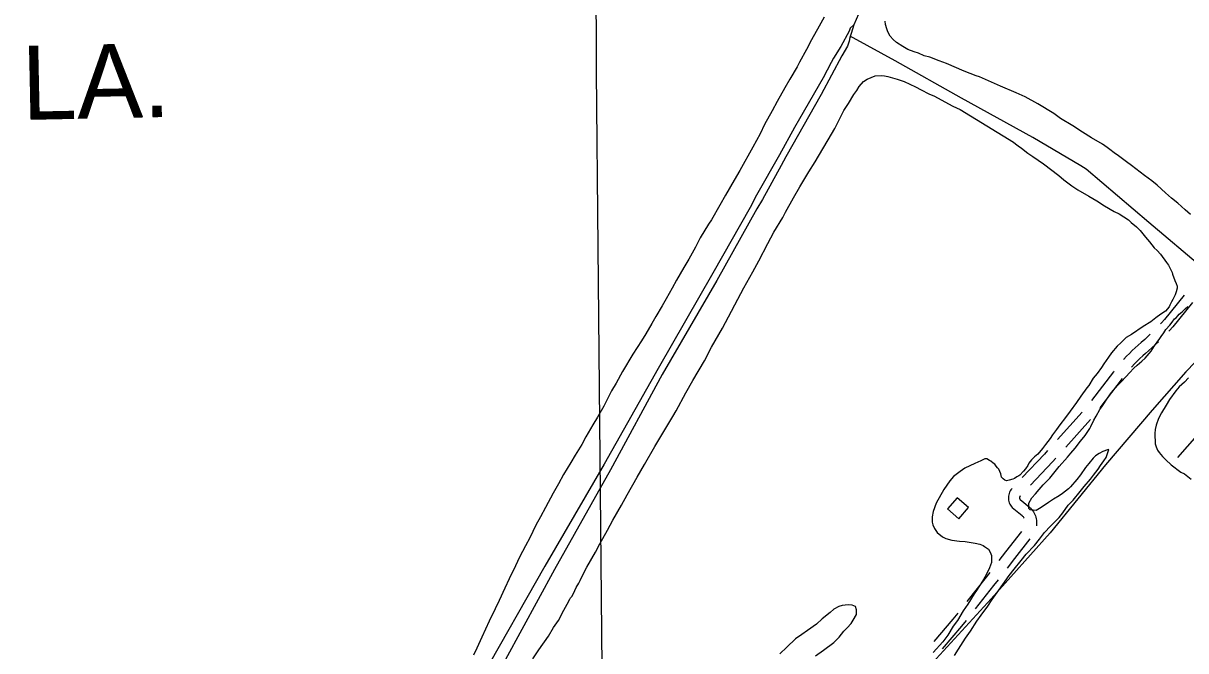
# Model space of a CAD drawing. Extents: x 3598634 to 3636690, y 517270 to 542944.
# Drawn here: x 3622373 to 3625513, y 526042 to 527737 of the extents above; entities that cross this region are included whole.
import ezdxf

# ---------------------------------------------------------------- set-up
doc = ezdxf.new("R2010")
doc.units = 0
for name, color, linetype in [('V-BLDG-OTLN', 7, 'Continuous'), ('V-GRID-MAJR', 7, 'Continuous'), ('V-ROAD-CNTR', 7, 'Continuous'), ('V-SITE-VEGE', 7, 'Continuous'), ('V-TOPO-GNAM-IDEN', 7, 'Continuous'), ('V-TOPO-SHOR', 7, 'Continuous')]:
    doc.layers.add(name, color=color, linetype=linetype)

msp = doc.modelspace()

# ---------------------------------------------------------------- linework, layer by layer
at = {"layer": 'V-BLDG-OTLN'}
msp.add_lwpolyline([(3624869.4, 526425.3), (3624899.5, 526399), (3624925.8, 526429.2), (3624895.7, 526455.5)], close=True, dxfattribs=at)
at = {"layer": 'V-GRID-MAJR'}
msp.add_spline([(3623967, 522873.5), (3623909.7, 528931.1), (3623852.4, 534991.9), (3623795.1, 541052.6), (3623795.1, 541055.7)], degree=3, dxfattribs=at)
at = {"layer": 'V-ROAD-CNTR'}
for p, q in [((3625233.4, 526687), (3625166.6, 526612.6)), ((3625255.6, 526666.9), (3625188.8, 526592.5))]:
    msp.add_line(p, q, dxfattribs=at)
for points in [[(3625491.8, 526564.5), (3627158.8, 528462.4)], [(3625508.7, 527002.9), (3625455.3, 526937.1), (3625447, 526927.9), (3625445.1, 526925.8)], [(3625531, 526982.8), (3625478.1, 526917.6), (3625469.1, 526907.6), (3625467.3, 526905.7)], [(3625417, 526897.3), (3625411.4, 526892.1), (3625402.1, 526883.5), (3625392.6, 526875.1), (3625384.4, 526868.1), (3625376.3, 526860.8), (3625368.3, 526853.2), (3625360.5, 526845.6), (3625352.9, 526837.7), (3625345.4, 526829.7), (3625344.4, 526828.6)], [(3625439.3, 526877.2), (3625431.9, 526870.1), (3625422.1, 526861.2), (3625412.3, 526852.5), (3625404.3, 526845.6), (3625396.6, 526838.7), (3625389.1, 526831.6), (3625381.8, 526824.4), (3625374.6, 526817), (3625367.5, 526809.4), (3625366.7, 526808.5)], [(3625318.7, 526798), (3625317.3, 526796.1), (3625258.2, 526718.4)], [(3625341, 526777.8), (3625341, 526777.8), (3625280.5, 526698.2)], [(3625139.8, 526582.9), (3625131, 526573), (3625071.4, 526510)], [(3625162.1, 526562.8), (3625153, 526552.7), (3625093.6, 526489.9)], [(3625043.8, 526481), (3625043, 526480.1), (3625040.7, 526477.2), (3625038.7, 526474.1), (3625037, 526470.9), (3625035.6, 526467.4), (3625034.6, 526463.9), (3625034, 526460.2), (3625033.7, 526456.5), (3625033.8, 526452.8), (3625034.2, 526449.2), (3625035, 526445.6), (3625036.2, 526442.1), (3625037.7, 526438.7), (3625039.5, 526435.5), (3625041.7, 526432.5), (3625044.4, 526429.3), (3625070.9, 526407.6), (3625072.3, 526406.3), (3625073.6, 526404.8), (3625074.8, 526403.3), (3625075.9, 526401.7), (3625076.3, 526400.9)], [(3625066.1, 526460.9), (3625065.5, 526460.2), (3625065.1, 526459.7), (3625064.7, 526459.1), (3625064.4, 526458.4), (3625064.1, 526457.8), (3625063.9, 526457.1), (3625063.8, 526456.4), (3625063.7, 526455.7), (3625063.7, 526455), (3625063.8, 526454.3), (3625064, 526453.6), (3625064.2, 526452.9), (3625064.5, 526452.3), (3625064.8, 526451.7), (3625065.2, 526451.1), (3625065.4, 526451), (3625090.9, 526430), (3625093.9, 526427.1), (3625096.6, 526424.1), (3625099.1, 526420.9), (3625101.3, 526417.5), (3625103.4, 526414), (3625105.1, 526410.4), (3625106.6, 526406.6), (3625107.9, 526402.8), (3625108.9, 526398.8), (3625109.6, 526394.8), (3625110, 526390.8), (3625110.1, 526386.8), (3625110, 526382.7), (3625109.6, 526379.5)], [(3625069.5, 526364.7), (3625026.4, 526309.9), (3625007.9, 526285.9)], [(3625091.8, 526344.6), (3625050.1, 526291.5), (3625030.3, 526265.7)], [(3624983.5, 526254.2), (3624970.3, 526236.9), (3624921.8, 526175.5)], [(3625005.9, 526234), (3624993.9, 526218.5), (3624944.1, 526155.4)], [(3624897, 526144.2), (3624883.7, 526127.4), (3624832.6, 526067.7)], [(3624919.3, 526124), (3624906.9, 526108.4), (3624854.9, 526047.6)]]:
    msp.add_lwpolyline(points, dxfattribs=at)
at = {"layer": 'V-SITE-VEGE'}
for points in [[(3624536.5, 527753.7), (3624522.5, 527729.6), (3624501.9, 527692.1), (3624488.5, 527666.7), (3624469.2, 527631.9), (3624463.2, 527619.8), (3624443.2, 527586.2), (3624429.9, 527562.7), (3624409.3, 527525.9), (3624395.9, 527500.6), (3624375.3, 527463.8), (3624363.2, 527439), (3624343.2, 527402.2), (3624308.6, 527339.4), (3624293.3, 527313.4), (3624270, 527272.8), (3624254, 527246.2), (3624231.4, 527206.2), (3624223.4, 527194.2), (3624200.9, 527157.5), (3624188.8, 527132.7), (3624170.2, 527099.7), (3624156.9, 527077.5), (3624136.9, 527043.3), (3624125.6, 527021.7), (3624108.9, 526993.2), (3624098.3, 526974.2), (3624081.7, 526945.6), (3624071, 526926.6), (3624054.4, 526898.1), (3624043.1, 526879.1), (3624019.2, 526843.6), (3623991.3, 526796.7), (3623974.7, 526765.6), (3623962, 526744.1), (3623940.7, 526703.4), (3623924, 526673), (3623911.4, 526652.7), (3623892.7, 526620.4), (3623881.4, 526599.4), (3623863.5, 526570.3), (3623851.5, 526550.7), (3623831.6, 526518.3), (3623818.3, 526493), (3623804.3, 526468.2), (3623783.6, 526429.5), (3623770.2, 526404.1), (3623756.9, 526381.9), (3623740.8, 526347.6), (3623729.5, 526326), (3623713.5, 526294.9), (3623702.1, 526272.1), (3623685.3, 526236.5), (3623673.9, 526211.7), (3623657.8, 526178), (3623647.1, 526155.2), (3623631, 526122.1), (3623611.5, 526078.9), (3623598, 526049.7), (3623588.7, 526030.6)], [(3625525.7, 527221.2), (3625511.2, 527233.4), (3625491.3, 527251.8), (3625474.1, 527264.9), (3625457.8, 527278.9), (3625436, 527299.9), (3625421.6, 527311.3), (3625401.7, 527326.1), (3625366.4, 527353.1), (3625352.9, 527362.7), (3625331.2, 527379.3), (3625319.5, 527387.1), (3625307.7, 527395.9), (3625300.5, 527402), (3625287.8, 527410.7), (3625258.1, 527428), (3625233.8, 527442.8), (3625207.6, 527460.2), (3625174.2, 527480.1), (3625156.2, 527493.2), (3625112.9, 527520.1), (3625078.7, 527538.2), (3625054.4, 527549.4), (3625012.2, 527567.4), (3624987.9, 527578.6), (3624955.5, 527592.3), (3624946.6, 527595.7), (3624914.2, 527607.7), (3624866.6, 527628.3), (3624846.8, 527636), (3624821.7, 527645.4), (3624806.5, 527649.6), (3624791.2, 527656.4), (3624779.5, 527659.8), (3624762.5, 527666.6), (3624748.9, 527674.4), (3624731.8, 527685.7), (3624722.7, 527693.6), (3624714.6, 527702.4), (3624708.1, 527713.9), (3624705.3, 527721.9), (3624701.5, 527734.3), (3624700.5, 527743.2)], [(3623748.7, 526020.3), (3623765.2, 526044.6), (3623791.3, 526081.7), (3623805.2, 526105.1), (3623818.2, 526124.1), (3623832.9, 526152), (3623841.6, 526168.2), (3623849.4, 526181.7), (3623851.1, 526185.3), (3623855.5, 526189.8), (3623862.4, 526205.1), (3623865.8, 526213.2), (3623873.6, 526224.9), (3623877.1, 526232.1), (3623880.5, 526240.2), (3623895.2, 526268.1), (3623918.6, 526308.7), (3623929.8, 526331.2), (3623950.6, 526368.1), (3623965.3, 526395.1), (3623988.7, 526435.6), (3624004.2, 526463.6), (3624031.1, 526511.3), (3624051, 526545.6), (3624078.7, 526594.2), (3624127.3, 526675.3), (3624136, 526690.6), (3624162.8, 526739.3), (3624181.8, 526772.6), (3624213, 526825.8), (3624232, 526862.7), (3624261.5, 526914), (3624277.9, 526944.7), (3624303, 526992.4), (3624319.4, 527023), (3624343.6, 527066.2), (3624359.2, 527095.9), (3624384.2, 527142.7), (3624399.8, 527173.3), (3624424.1, 527213), (3624431.9, 527227.4), (3624453.5, 527266.1), (3624470.8, 527295.9), (3624495.1, 527336.4), (3624511.6, 527362.6), (3624532.4, 527397.7), (3624547.2, 527422.1), (3624564.5, 527452.7), (3624574, 527470.7), (3624589.5, 527501.3), (3624601.7, 527520.3), (3624616.5, 527544.6), (3624624.3, 527555.4), (3624630.4, 527566.2), (3624642.6, 527579.8), (3624652.3, 527586.3), (3624673.6, 527595.5), (3624691.4, 527595.8), (3624699.4, 527595.1), (3624708.4, 527593.5), (3624733.5, 527586.7), (3624752.3, 527579.9), (3624782.9, 527565.3), (3624798.2, 527557.5), (3624818.9, 527546.3), (3624834.2, 527540.3), (3624862.1, 527524.7), (3624883.7, 527513.5), (3624903.5, 527504)], [(3624903.5, 527504), (3625047.8, 527416.4), (3625053.2, 527412), (3625060.4, 527405.9), (3625069.5, 527399.8), (3625086.6, 527386.7), (3625100.2, 527377.1), (3625128.2, 527358), (3625169.7, 527325.7), (3625183.3, 527314.3), (3625205, 527298.6), (3625221.3, 527287.3), (3625251, 527270), (3625272.6, 527257.9), (3625293.4, 527243.9), (3625319.5, 527229.2), (3625333, 527222.3), (3625358.2, 527206.7), (3625365.5, 527198.8), (3625380, 527187.4), (3625390, 527177.8), (3625404.5, 527159.3), (3625414.6, 527147), (3625427.3, 527130.3), (3625435.5, 527123.3), (3625444.6, 527113.6), (3625461, 527090.7), (3625466.5, 527083.7), (3625475.8, 527064.2), (3625476.7, 527059.7), (3625483.3, 527042.9), (3625487, 527034.1), (3625489.8, 527027), (3625489.9, 527021.6), (3625487.4, 527011.8), (3625483.9, 527003.7), (3625477.9, 526991.1), (3625474.4, 526984.8), (3625470.1, 526975.8), (3625468.4, 526971.3), (3625457.9, 526959.5), (3625445.6, 526951.3), (3625432.4, 526941.2), (3625418.3, 526931.2), (3625398, 526918.3), (3625366.2, 526896.4), (3625352.1, 526888.1), (3625337.2, 526874.5), (3625327.5, 526865.4), (3625312.7, 526847.3), (3625303.9, 526835.5), (3625291.8, 526817.5), (3625285.7, 526807.6), (3625273.5, 526791.3), (3625263, 526778.6), (3625250.8, 526758.8), (3625245.6, 526752.5), (3625229.9, 526729.9), (3625217.7, 526712.7), (3625200.3, 526689.2), (3625188.1, 526672.1), (3625172.4, 526652.2), (3625163.6, 526640.4), (3625153.2, 526626), (3625146.2, 526616.1), (3625134, 526599.8), (3625126.2, 526588.9), (3625113, 526573.6), (3625104.2, 526566.3), (3625096.4, 526558.1), (3625089.4, 526549.1), (3625085.9, 526542.8), (3625079.8, 526533.7), (3625074.6, 526527.4), (3625065, 526516.5), (3625062.3, 526514.7), (3625057, 526511.9), (3625049.9, 526507.4), (3625045.5, 526505.5), (3625035.7, 526503.5), (3625028.6, 526501.6), (3625024.1, 526503.3), (3625019.6, 526506.8), (3625015.1, 526511.2), (3625013.1, 526520.1), (3625007.6, 526532.5), (3625004.8, 526536.9), (3625001.2, 526541.3), (3624997.5, 526546.6), (3624993, 526549.2), (3624986.7, 526554.4), (3624983.1, 526556.2), (3624975.9, 526560.5), (3624970.5, 526560.4), (3624959, 526555.8), (3624943.1, 526548.3), (3624916.5, 526535.4), (3624903.3, 526526.3), (3624885.7, 526513.5), (3624875.2, 526501.7), (3624859.5, 526478.2)], [(3625089.4, 526441.1), (3625097.2, 526455.5), (3625106.8, 526466.4), (3625116.5, 526478.2), (3625127.8, 526490.8), (3625145.4, 526509), (3625170.7, 526539.8), (3625193.5, 526565.1), (3625202.2, 526576), (3625214.5, 526589.6), (3625220.6, 526597.7), (3625227.5, 526607.6), (3625232.8, 526614), (3625241.5, 526623.9), (3625253.7, 526642.9), (3625256.3, 526648.3), (3625264.9, 526665.4), (3625271, 526676.2), (3625280.5, 526694.2), (3625288.3, 526704.1), (3625301.4, 526724.9), (3625312.7, 526740.2), (3625328.4, 526759.2), (3625337.2, 526768.3), (3625352.1, 526782.8), (3625360.9, 526792.8), (3625373.1, 526805.5), (3625381.9, 526813.7), (3625394.2, 526824.6), (3625403, 526832.8), (3625419.6, 526851.8), (3625428.3, 526866.2), (3625443.1, 526886.1), (3625446.6, 526891.5), (3625453.6, 526901.4), (3625458.8, 526910.5), (3625470.2, 526922.2), (3625476.3, 526929.5), (3625482.4, 526938.5), (3625486.8, 526941.3), (3625491.2, 526946.7), (3625495.5, 526951.2), (3625503.5, 526957.6), (3625512.2, 526966.7), (3625518.4, 526972.1)], [(3625519.9, 526779.5), (3625509.4, 526767.7), (3625495.3, 526755), (3625485.7, 526744.1), (3625469.1, 526721.5), (3625459.6, 526706.2), (3625447.5, 526685.4), (3625439.7, 526670.1), (3625432.9, 526651.3), (3625430.4, 526639.7), (3625429.7, 526628.9), (3625430.2, 526601.3), (3625433, 526593.3), (3625436.7, 526584.5), (3625441.3, 526578.3), (3625450.4, 526566.8), (3625459.4, 526558.1), (3625473.9, 526544.9), (3625499.3, 526524.9), (3625509.2, 526520.6), (3625527.3, 526505.7)], [(3624888.6, 526030), (3624899, 526047.1), (3624918.2, 526076), (3624931.2, 526094.9), (3624948.6, 526122), (3624959.9, 526138.3), (3624978.2, 526162.7), (3624990.4, 526180.7), (3625007.8, 526206), (3625019.2, 526221.3), (3625035.7, 526245.7), (3625049.7, 526262.9), (3625068, 526286.4), (3625082, 526303.6), (3625103.9, 526326.3), (3625117.9, 526343.5), (3625130.9, 526361.5), (3625147.6, 526378.8), (3625171.3, 526402.4), (3625180.9, 526415), (3625195.7, 526435.8), (3625208.8, 526449.4), (3625228.1, 526472.9), (3625238.5, 526486.5), (3625255.2, 526505.5), (3625263.9, 526516.4), (3625276.1, 526532.6), (3625282.2, 526542.6), (3625291.8, 526555.2), (3625297.9, 526564.2), (3625301.3, 526575), (3625305.5, 526585.8), (3625301.1, 526584.8), (3625288.7, 526581), (3625278.9, 526575.5), (3625269.2, 526569.1), (3625263.1, 526562.7), (3625250.9, 526548.3), (3625242.1, 526537.4), (3625228.2, 526517.5), (3625218.6, 526504.9), (3625202, 526485), (3625195.8, 526479.5), (3625180, 526467.6), (3625171.2, 526461.3), (3625155.3, 526452.1), (3625142, 526442.9), (3625122.7, 526429.2), (3625108.5, 526420.9), (3625092.4, 526423.3), (3625088.8, 526426.8), (3625088.7, 526434.9), (3625089.4, 526441.1)], [(3624859.5, 526478.2), (3624838.8, 526441.3), (3624830.2, 526418.8), (3624827.8, 526404.5), (3624828, 526389.4), (3624829.9, 526382.3), (3624834.6, 526372.5), (3624841, 526361.9), (3624855.5, 526349.7), (3624864.5, 526345.4), (3624880.6, 526341.2), (3624902.1, 526338), (3624917.3, 526337.4), (3624944.1, 526333.4), (3624956.6, 526330), (3624965.6, 526326.6), (3624969.2, 526324), (3624980.1, 526317), (3624984.6, 526309.1), (3624988.4, 526299.3), (3624988.5, 526293.1), (3624987.8, 526280.6), (3624982.7, 526266.2), (3624973.2, 526245.5), (3624963.7, 526230.2), (3624947.2, 526204.9), (3624941.1, 526195.9), (3624924.6, 526168), (3624911.5, 526149.9), (3624895.9, 526123.8), (3624884.6, 526108.4), (3624869.8, 526084.1), (3624856.8, 526066.9), (3624830.5, 526037.9)], [(3624513.1, 526028.9), (3624534.2, 526044.4), (3624562.4, 526064.5), (3624576.4, 526079.1), (3624589.5, 526095.3), (3624598.3, 526104.4), (3624608.8, 526116.2), (3624614.9, 526125.2), (3624623.6, 526140.5), (3624623.3, 526153), (3624620.5, 526161.9), (3624611.5, 526165.3), (3624600.8, 526166), (3624584.8, 526164.8), (3624575.9, 526162), (3624562.6, 526154.6), (3624552.1, 526145.5), (3624531, 526128.2), (3624515.2, 526114.6), (3624491.4, 526097.2), (3624475.5, 526086.2), (3624458.7, 526074.4), (3624435, 526051.7), (3624416.6, 526034.4)]]:
    msp.add_lwpolyline(points, dxfattribs=at)
at = {"layer": 'V-TOPO-SHOR'}
for points in [[(3625754.7, 529765.6), (3625743.2, 529754), (3625735, 529746.3), (3625716, 529710), (3625611.9, 529520.4), (3625599.4, 529494), (3625511.7, 529338.5), (3625293.3, 528945), (3625179.9, 528752), (3625016.5, 528463.5), (3624944.1, 528337.1), (3624934.3, 528316.2), (3624916.9, 528277.2), (3624906, 528256.3), (3624800.9, 528062.8), (3624628.7, 527762.2), (3624615.9, 527733.5)], [(3624615.9, 527733.5), (3624606, 527724.1), (3624603.3, 527716.4), (3624581.5, 527674.1), (3624561.4, 527643.3), (3624554.8, 527631.3), (3624533, 527589.5), (3624469.8, 527479), (3624456.2, 527455.4), (3624415.4, 527382.3), (3624353.3, 527272.9), (3624336.5, 527240.1)], [(3624615.9, 527733.5), (3624609.4, 527709.9), (3624605.6, 527698.4), (3624603.4, 527689), (3624599.6, 527675.3), (3624583.8, 527648.9), (3624528.3, 527544.5), (3624432.9, 527376.3), (3624420.4, 527353.2), (3624369.2, 527260.9), (3624354.4, 527235.7)], [(3625558, 527076.9), (3625413.3, 527198.8), (3625243.9, 527343.5), (3625229.6, 527352.2), (3625099.8, 527428.5), (3624907.5, 527535.3), (3624727.7, 527636), (3624614.5, 527698.1), (3624609, 527700.9), (3624605.6, 527698.4)], [(3625942.1, 527277), (3625848.3, 527167.7), (3625708.8, 527009.3), (3625667.6, 526971.6), (3625656.1, 526958.7), (3625589.1, 526874.3), (3625512.9, 526795.8), (3625422.1, 526691.9), (3625296.3, 526544.3), (3625146.2, 526360.9), (3624987.6, 526183), (3624818.8, 525999.2), (3624756.5, 525924.1)], [(3624336.5, 527240.1), (3624235.4, 527062.5), (3624087.3, 526804.5), (3623941.6, 526546.1), (3623781.9, 526270.8), (3623609.2, 525968.4), (3623442, 525674), (3623276.4, 525371.7), (3623275.3, 525369.7), (3623236.8, 525300.2), (3623206.5, 525245.4), (3623191.8, 525224.5), (3623165.1, 525190), (3623127.5, 525140.6), (3622950.1, 524906.3), (3622757.6, 524652.2), (3622587.2, 524422.7), (3622580.6, 524416.3), (3622575.9, 524414.2), (3622567.5, 524414.9), (3622372.6, 524511.7)], [(3624354.4, 527235.7), (3624246, 527042.9), (3624098.6, 526788.8), (3623958.9, 526531.3), (3623807.8, 526261.8), (3623630.8, 525937.9), (3623473.6, 525652.4), (3623399.8, 525523.4), (3623305.1, 525357.9), (3623302.9, 525354), (3623261.2, 525280.3), (3623249.1, 525258.8), (3623241.8, 525244.8), (3623229.4, 525226.7), (3623206.6, 525195.1), (3623104, 525054.7), (3623016.4, 524944.6), (3623002, 524927), (3622940.9, 524842.7), (3622777.8, 524626), (3622630.9, 524417.9)]]:
    msp.add_lwpolyline(points, dxfattribs=at)

# ---------------------------------------------------------------- texts
at = {"layer": 'V-TOPO-GNAM-IDEN'}
msp.add_text('LA.', height=200, rotation=1.1992, dxfattribs=at).set_placement((3622370.3, 527476))

doc.saveas('drawing.dxf')
